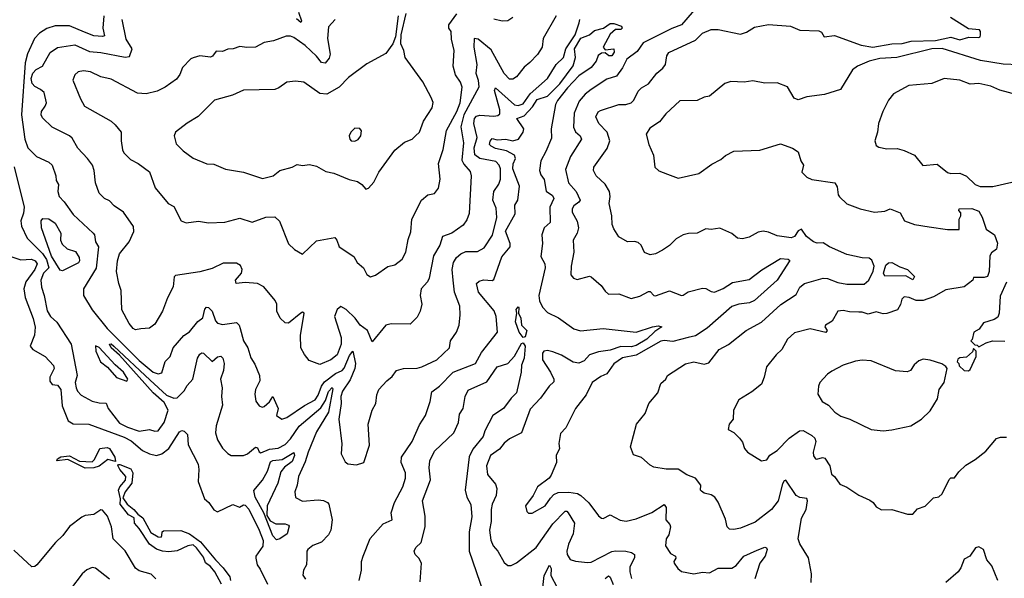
# Model space of a CAD drawing. Extents: x 1245432 to 1420865, y 606325 to 671314.
# Tile 346 of 382: x 1400088 to 1405752, y 626398 to 629613. Entities that reach past the tile are written whole.
import ezdxf

# ---------------------------------------------------------------- set-up
doc = ezdxf.new("R2010")
doc.units = 0

msp = doc.modelspace()

# ---------------------------------------------------------------- linework, layer by layer
at = {"layer": '0CON20XD'}
for points in [[(1403993.2, 629696.8), (1403895, 629583.3), (1403838.5, 629561.5), (1403675, 629480.7), (1403640, 629430), (1403580.9, 629385), (1403554.7, 629335.3), (1403521.1, 629288.9), (1403465, 629270.8), (1403375, 629211.8), (1403341.2, 629185), (1403306.4, 629145), (1403278.2, 629075), (1403273.3, 628995), (1403285, 628968.5), (1403311.2, 628945), (1403318.9, 628925), (1403255.4, 628825), (1403228.1, 628751.9), (1403243.9, 628673.9), (1403289.6, 628625), (1403311.2, 628575), (1403305, 628562.9), (1403275, 628541.9), (1403266.5, 628525), (1403266.7, 628505), (1403293.8, 628453.8), (1403302.8, 628415), (1403295.5, 628384.5), (1403272.3, 628345), (1403276.4, 628275), (1403260.5, 628195), (1403258.9, 628145), (1403274, 628125), (1403295, 628118.6), (1403365, 628136.2), (1403375, 628133.3), (1403433.2, 628083.2), (1403455, 628050), (1403475, 628034.4), (1403535, 628035.7), (1403605, 628008.6), (1403655, 628021.4), (1403705, 628048.6), (1403715, 628048), (1403735, 628025.8), (1403745, 628023.1), (1403825, 628052.1), (1403895, 628025.7), (1403905, 628027.1), (1403933.1, 628046.9), (1404015, 628068), (1404035, 628066.6), (1404065, 628049.1), (1404085, 628045.3), (1404135, 628066.2), (1404188.7, 628101.3), (1404285, 628117.8), (1404357.2, 628172.8), (1404465, 628238.1), (1404507.5, 628235), (1404518.1, 628228.1), (1404445, 628114.6), (1404315, 627998), (1404285.5, 627984.5), (1404225, 627976.2), (1404185, 627961.7), (1404042.2, 627837.8), (1403975, 627793.5), (1403933.3, 627783.3), (1403845, 627760.9), (1403795, 627766.1), (1403775, 627762.4), (1403635, 627681.6), (1403555, 627666.9), (1403505, 627633.1), (1403465, 627575.6), (1403430.3, 627559.7), (1403381.4, 627525), (1403346.7, 627455), (1403285.8, 627375), (1403229.5, 627265), (1403198.7, 627231.3), (1403188.5, 627175), (1403192.5, 627145), (1403174.4, 627105), (1403175.8, 627065), (1403145, 626991.2), (1403134, 626975), (1403066, 626925), (1403042.5, 626875), (1402997.1, 626815), (1403005, 626783.3), (1403015, 626774), (1403035, 626772.9), (1403110, 626815), (1403140.6, 626859.4), (1403160.3, 626879.7), (1403185, 626892.1), (1403246.4, 626893.6), (1403295.8, 626885.8), (1403315, 626875.5), (1403362.2, 626832.2), (1403418, 626758), (1403434.5, 626744.5), (1403445, 626741.9), (1403485, 626762.9), (1403542.4, 626732.4), (1403577.3, 626727.3), (1403635, 626740.5), (1403725, 626776.1), (1403795, 626823.3), (1403807.3, 626805), (1403804.6, 626735), (1403828.4, 626708.4), (1403831.2, 626695), (1403821.4, 626648.6), (1403806.9, 626625), (1403802.5, 626585), (1403830.9, 626540.9), (1403860, 626525), (1403862.5, 626515), (1403850, 626495), (1403853.3, 626485), (1403874.3, 626455), (1403895, 626437.8), (1403965, 626424.4), (1404015, 626434), (1404055, 626430), (1404105, 626456), (1404185, 626456.1), (1404208.7, 626471.3), (1404252.9, 626525), (1404329.5, 626560.5), (1404375, 626577.5), (1404384, 626574), (1404387.1, 626565), (1404375.5, 626525), (1404345.4, 626485), (1404316.7, 626395)], [(1400571.7, 629635), (1400567.1, 629565), (1400575, 629521.1), (1400565, 629516.8), (1400515, 629521), (1400461.2, 629541.2), (1400375, 629578.7), (1400291.4, 629578.6), (1400245, 629563.2), (1400202.7, 629535), (1400173.3, 629505), (1400133.1, 629416.9), (1400119.3, 629365), (1400098.8, 629065), (1400117.9, 628925), (1400134.8, 628874.8), (1400185.3, 628825.3), (1400255, 628793.5), (1400275.3, 628775.2), (1400295.6, 628715), (1400298.1, 628688.1), (1400311.9, 628665), (1400307.1, 628625), (1400315.5, 628595), (1400344.8, 628564.8), (1400395, 628492.9), (1400511.1, 628385), (1400517.8, 628375), (1400523.6, 628335), (1400540.8, 628305), (1400527.6, 628182.4), (1400455.5, 628065), (1400455.9, 628025), (1400505, 627943.3), (1400591.4, 627835), (1400775, 627652.5), (1400855, 627585.2), (1400885.4, 627574.6), (1400905, 627580), (1400923.9, 627646.1), (1400953.1, 627675), (1400970, 627725), (1401031.9, 627795), (1401065, 627816.9), (1401113.1, 627876.9), (1401142.3, 627897.7), (1401153.5, 627946.5), (1401161.7, 627958.3), (1401175, 627956.5), (1401195.5, 627935), (1401215, 627880), (1401225, 627867.5), (1401255, 627859.5), (1401335, 627869.5), (1401350.5, 627855), (1401355.5, 627835), (1401375.4, 627765), (1401399.5, 627725), (1401416.9, 627666.9), (1401441.2, 627631.2), (1401467.1, 627565), (1401469.2, 627535), (1401444.3, 627485), (1401441.5, 627458.5), (1401447, 627417), (1401465, 627390), (1401483.1, 627383.1), (1401495, 627387.1), (1401525.3, 627414.7), (1401545, 627444.2), (1401573.9, 627375), (1401565.8, 627335), (1401595, 627314.3), (1401625, 627323.5), (1401726.7, 627393.3), (1401787.1, 627425), (1401805, 627452.1), (1401824.8, 627505), (1401841.9, 627528.1), (1401903.8, 627576.2), (1401943.2, 627595), (1401955, 627606.8), (1401985, 627679.6), (1402005, 627705.8), (1402019.6, 627635), (1402016.5, 627605), (1401989.4, 627540.6), (1401944.1, 627475), (1401935.7, 627445), (1401936.3, 627403.7), (1401924.5, 627314.5), (1401941.7, 627171.7), (1401938, 627115), (1401959.5, 627069.5), (1401975, 627056.7), (1402025, 627052), (1402067.5, 627065), (1402100, 627165), (1402093.1, 627285), (1402115.6, 627365), (1402136.5, 627405), (1402143.1, 627455), (1402154.8, 627485.2), (1402199.2, 627535), (1402230.6, 627559.4), (1402256.2, 627595), (1402295, 627605.6), (1402375, 627607.9), (1402402, 627615), (1402488.1, 627655), (1402560, 627725), (1402565.8, 627765), (1402600.9, 627815), (1402615.5, 627854.5), (1402622.3, 627915), (1402619.2, 627965), (1402588.6, 628045), (1402580.8, 628115), (1402575.3, 628174.7), (1402584, 628215), (1402600.9, 628245), (1402625, 628266.4), (1402655, 628278.2), (1402720.9, 628279.1), (1402759.8, 628300.2), (1402807.1, 628372.9), (1402833.3, 628475), (1402828.8, 628528.8), (1402809.2, 628575), (1402815.4, 628624.6), (1402843.4, 628666.6), (1402853.1, 628695), (1402854.6, 628755), (1402846.8, 628776.8), (1402826.5, 628796.5), (1402733.9, 628813.9), (1402705.5, 628835.5), (1402701.8, 628875), (1402719.8, 628935), (1402700, 629015), (1402704, 629045), (1402715, 629057.1), (1402735, 629063.6), (1402815, 629057.1), (1402838.3, 629061.7), (1402849, 629071), (1402849.7, 629095), (1402819.4, 629205), (1402825, 629220.5), (1402933.6, 629123.6)], [(1401903.3, 629615), (1401865, 629572.5), (1401857.8, 629505), (1401874.7, 629415), (1401868.5, 629391.5), (1401845, 629362.1), (1401825, 629366.2), (1401795, 629404.1), (1401730.4, 629465), (1401665, 629511.5), (1401645, 629518.9), (1401621.3, 629518.7), (1401548, 629492), (1401495, 629481.9), (1401445, 629455.7), (1401395, 629452.5), (1401355, 629459.2), (1401315.5, 629444.5), (1401285, 629444.2), (1401255, 629430.8), (1401217.7, 629432.3), (1401197, 629403), (1401185, 629396.7), (1401125, 629404.2), (1401085, 629394), (1401071.9, 629388.1), (1401025, 629338.8), (1401008.3, 629298.3), (1400989.4, 629270.6), (1400924.7, 629225.3), (1400878.3, 629201.7), (1400815, 629185.5), (1400765, 629191.1), (1400615, 629270.5), (1400555, 629283.8), (1400495, 629313.9), (1400455, 629319.1), (1400425, 629312.5), (1400404.4, 629295), (1400393.3, 629265), (1400437.6, 629157.6), (1400461.4, 629115), (1400615, 629028.6), (1400637.8, 629007.8), (1400671.4, 628965), (1400671.4, 628915), (1400678.6, 628865), (1400687.4, 628847.4), (1400725, 628808.6), (1400770, 628785), (1400835, 628738), (1400866.9, 628645), (1400942.9, 628555), (1400975, 628537.1), (1401017.5, 628455), (1401045, 628443.3), (1401117, 628453), (1401175, 628443.3), (1401267.7, 628447.7), (1401355, 628470), (1401425, 628448.6), (1401503.2, 628476.8), (1401555, 628478), (1401582.7, 628452.7), (1401635, 628323.8), (1401669.7, 628289.7), (1401715, 628263.3), (1401795, 628341.2), (1401900, 628360), (1401912.9, 628345), (1401926.1, 628306.1), (1402009.5, 628249.5), (1402030, 628215), (1402065.6, 628185.6), (1402085, 628147.5), (1402105, 628133.3), (1402135, 628143.8), (1402205, 628192.5), (1402245, 628202), (1402287.5, 628235), (1402308.9, 628275), (1402322.4, 628347.6), (1402338.1, 628391.9), (1402344.5, 628465.5), (1402400, 628575), (1402435, 628606), (1402475, 628613.3), (1402496.5, 628643.5), (1402506.7, 628695), (1402497.7, 628785), (1402524.1, 628865.9), (1402542.8, 628975), (1402603, 629085), (1402622.5, 629135), (1402633.2, 629225), (1402623.8, 629253.8), (1402594.5, 629295), (1402581.1, 629345), (1402588, 629435), (1402571.3, 629501.3), (1402569.6, 629545), (1402556.8, 629565), (1402557.2, 629582.8), (1402602.4, 629647.6)], [(1402266, 629635), (1402250, 629515), (1402234.2, 629475), (1402195, 629418), (1402085, 629359.2), (1401979.8, 629280.2), (1401925.5, 629224.5), (1401855, 629184.3), (1401815, 629187.5), (1401722.7, 629252.7), (1401675, 629260), (1401625, 629254.3), (1401578.6, 629221.4), (1401555, 629212.2), (1401375, 629206.7), (1401311.7, 629178.3), (1401209.1, 629150.9), (1401114.6, 629055.4), (1401052.1, 629017.9), (1400983.3, 628965), (1400976.2, 628945), (1400988.8, 628898.8), (1401027.6, 628857.6), (1401085, 628815.8), (1401163.6, 628783.6), (1401205, 628780.8), (1401272.1, 628752.1), (1401375, 628735.7), (1401485, 628698.9), (1401546.2, 628715), (1401585, 628745.6), (1401655.7, 628764.3), (1401685, 628778.8), (1401715, 628773.8), (1401755, 628778.8), (1401795, 628769.2), (1401848.7, 628738.7), (1401895, 628729.5), (1401983.1, 628693.1), (1402031.2, 628681.2), (1402055.4, 628665.4), (1402078.3, 628638.3), (1402095, 628644.2), (1402125, 628677.5), (1402154.4, 628735), (1402245, 628862), (1402301.2, 628908.8), (1402345, 628926.2), (1402365.7, 628944.3)], [(1401680.7, 629620.7), (1401705, 629598.8), (1401710, 629605), (1401693.7, 629653.7)], [(1403173.8, 629635), (1403099.1, 629505), (1403093.6, 629455), (1403067, 629413), (1403023.3, 629366.7), (1402990.7, 629339.3), (1402945, 629284.4), (1402925, 629270.6), (1402905, 629271.1), (1402875, 629303.3), (1402799.2, 629439.2), (1402725, 629501.8), (1402702.5, 629505), (1402700.3, 629455), (1402717.7, 629355), (1402712.2, 629305), (1402725.2, 629265), (1402728.8, 629225), (1402642.1, 629065), (1402626.2, 628996.2), (1402640.6, 628905), (1402630.5, 628805), (1402641.9, 628781.9), (1402678.7, 628738.7), (1402685.4, 628715), (1402672.8, 628497.2), (1402659.5, 628460.5), (1402639.5, 628430.5), (1402574.7, 628385.3), (1402520, 628365), (1402505.3, 628315), (1402467.8, 628255), (1402442.5, 628125), (1402433.3, 628105), (1402396.5, 628065), (1402392, 628025), (1402400.6, 627975), (1402392.5, 627935), (1402375, 627902), (1402335, 627861.2), (1402225, 627863.1), (1402195, 627855.7), (1402115, 627760), (1402088.1, 627825), (1402045.7, 627855.7), (1402017.7, 627895), (1401965, 627945.5), (1401935, 627962), (1401914.3, 627945.7), (1401899.6, 627905), (1401937.1, 627785), (1401937.6, 627745), (1401914.5, 627685), (1401877.1, 627655), (1401815, 627629.4), (1401752.7, 627652.7), (1401725.8, 627685.8)], [(1402365.7, 628944.3), (1402387.5, 628965), (1402411.1, 629028.9), (1402460, 629105), (1402465.6, 629135.6), (1402455.7, 629165), (1402407.1, 629255), (1402306, 629395), (1402298, 629435), (1402280, 629475), (1402283.1, 629526.9), (1402311.8, 629648.2)], [(1402815, 629617.1), (1402864.2, 629605.8), (1402895, 629608), (1402925, 629627.5)], [(1401725.8, 627685.8), (1401705.7, 627725), (1401703.2, 627795), (1401724.4, 627924.4), (1401715, 627929.4), (1401705, 627924.5), (1401635, 627866.7), (1401615, 627868.1), (1401587.1, 627895), (1401567.1, 627935), (1401566.7, 627975), (1401557.3, 627997.3), (1401492.9, 628075), (1401455, 628094.4), (1401385, 628101.4), (1401332.5, 628095), (1401328.8, 628115), (1401363.1, 628155), (1401367.5, 628175), (1401358.1, 628198.1), (1401335, 628211.8), (1401258.3, 628211.7), (1401195, 628180.9), (1401125, 628162.9), (1400985, 628140), (1400977.3, 628132.7), (1400971.1, 628075), (1400937.6, 628012.4), (1400908.9, 627935), (1400865, 627860), (1400835, 627837.5), (1400785, 627834), (1400755, 627828.6), (1400740, 627835), (1400717.1, 627865), (1400675, 627943.3), (1400671.9, 628055), (1400657.8, 628095), (1400645.7, 628164.3), (1400650, 628225), (1400662.7, 628265), (1400717.3, 628335), (1400744.4, 628395), (1400742.5, 628422.5), (1400685, 628505.8), (1400631.3, 628541.3), (1400605, 628570.8), (1400575, 628584.3), (1400545.6, 628615), (1400523.5, 628675), (1400516.9, 628745), (1400507.5, 628775), (1400478.6, 628815), (1400423.1, 628873.1), (1400390.4, 628930.4), (1400375, 628945.4), (1400275.3, 628995.3), (1400219.2, 629049.2), (1400211.5, 629065), (1400212.9, 629085), (1400235, 629115.6), (1400241.4, 629135), (1400228.2, 629195), (1400207.7, 629212.3), (1400175, 629228.5), (1400160, 629245), (1400154.8, 629275), (1400163.6, 629305), (1400182.8, 629327.2), (1400218.6, 629345), (1400262.5, 629425), (1400305, 629452.9), (1400405, 629468.4), (1400490.4, 629430.4), (1400555, 629425.2), (1400695, 629396.9), (1400718.9, 629401.1), (1400734.2, 629445), (1400700.9, 629500.9), (1400677.3, 629615)], [(1403151.1, 629198.9), (1403195.9, 629244.1), (1403271.7, 629348.3), (1403285.3, 629395), (1403279.3, 629445), (1403315, 629506.1), (1403365, 629525.9), (1403395, 629550.3), (1403445.3, 629564.8), (1403485, 629591.3), (1403505, 629591), (1403550, 629575), (1403553.3, 629565), (1403545, 629556.7), (1403515, 629556), (1403485, 629530), (1403443.3, 629455), (1403455, 629440), (1403505.8, 629445.8), (1403507.1, 629427.1), (1403495, 629406), (1403477.5, 629405), (1403455, 629422.5), (1403435, 629420), (1403415, 629406.2), (1403403.8, 629375), (1403375, 629338), (1403305, 629289.7), (1403238.9, 629221.1), (1403181.1, 629148.9), (1403169.3, 629125), (1403144.3, 628985), (1403147.8, 628932.2), (1403113.6, 628855), (1403085, 628800.8), (1403078.7, 628745), (1403085, 628721.2), (1403105, 628693.8), (1403115.6, 628625.6), (1403152.2, 628602.2), (1403159.7, 628585), (1403137, 628535), (1403139.1, 628445), (1403105.5, 628415), (1403091.2, 628375), (1403095.4, 628324.6), (1403085, 628250), (1403107.9, 628207.9), (1403110, 628185), (1403074.7, 628025), (1403077.8, 627995), (1403095, 627958.1), (1403125, 627928.2), (1403187, 627897), (1403275, 627834.4), (1403313.1, 627823.1), (1403445, 627836.2), (1403635, 627815.5), (1403728.8, 627845), (1403761.3, 627851.3), (1403781.2, 627845), (1403741.1, 627818.9), (1403695, 627773.8), (1403635, 627737.7), (1403605, 627731.2), (1403545, 627732.2), (1403485, 627710.4), (1403418.3, 627701.7), (1403366.2, 627683.8), (1403335, 627650.7), (1403305, 627636.8), (1403271.8, 627641.8), (1403205, 627681.8), (1403155, 627702.5), (1403125, 627708.9), (1403103.3, 627705), (1403095.6, 627694.4), (1403096.2, 627655), (1403142.1, 627585), (1403161.1, 627545), (1403160.6, 627529.4), (1403133.1, 627505), (1403083.1, 627435), (1403025, 627372.5), (1402975, 627236.2), (1402905, 627201.9), (1402875, 627176.9), (1402848.3, 627141.7), (1402795.6, 627105), (1402773.8, 627045), (1402778.5, 626995), (1402825, 626939.2), (1402831.8, 626915), (1402829.2, 626875), (1402805.3, 626824.7), (1402799.6, 626795), (1402800, 626725), (1402790.9, 626675), (1402797.6, 626617.6), (1402810.9, 626585), (1402838.6, 626555), (1402875, 626490), (1402895, 626472.5), (1402915, 626472.9), (1402945, 626486.9), (1403058.2, 626575), (1403155, 626711.8), (1403225, 626784.7), (1403235, 626784.1), (1403243.2, 626775), (1403279.2, 626715), (1403270.9, 626655), (1403244.7, 626595.3), (1403234.7, 626555), (1403237.3, 626535), (1403255, 626507.1), (1403285, 626496.7), (1403355, 626488.6), (1403375, 626491.9), (1403495, 626553.4), (1403515, 626556.5), (1403575, 626553.9), (1403607.1, 626547.1), (1403625.3, 626535), (1403625, 626516.9), (1403597.1, 626465), (1403597.1, 626435), (1403607, 626397)], [(1402933.6, 629123.6), (1402955, 629119.2), (1402985, 629129.7), (1403023.5, 629186.5), (1403123.6, 629275), (1403174.2, 629355.8), (1403215.8, 629395), (1403228.9, 629445), (1403283.1, 629525), (1403307.1, 629595), (1403309.3, 629615)], [(1404640.8, 626375), (1404642.2, 626425), (1404625.4, 626515.4), (1404575, 626596.2), (1404566.5, 626625), (1404584.6, 626745), (1404611.2, 626795), (1404620.4, 626845), (1404615, 626857.1), (1404575, 626862.7), (1404555, 626874.5), (1404495, 626962.5), (1404485, 626960), (1404475, 626941.2), (1404451.8, 626845), (1404412.5, 626795), (1404319.1, 626720.9), (1404235, 626687.5), (1404195, 626679.2), (1404170.5, 626680.5), (1404156.7, 626695), (1404147.7, 626737.7), (1404106.3, 626836.3), (1404085.8, 626865), (1404065, 626879.4), (1404025, 626888.6), (1404009.7, 626899.7), (1404003.8, 626905), (1404006.7, 626935), (1403975.4, 626975.4), (1403925, 626993.6), (1403875, 627025.6), (1403806.4, 627026.4), (1403735, 627038), (1403715, 627048.8), (1403664.2, 627094.2), (1403618.3, 627108.3), (1403601.2, 627155), (1403636.7, 627285), (1403685, 627347.5), (1403706.2, 627405), (1403758, 627465), (1403775, 627518.8), (1403804, 627545), (1403815, 627566), (1403917.6, 627632.4), (1403965.5, 627644.5), (1404025, 627630), (1404052.4, 627637.6), (1404111.4, 627715), (1404165, 627744.3), (1404267.5, 627825), (1404355, 627872.1), (1404466.4, 627973.6), (1404555, 628032.2), (1404575.4, 628074.6), (1404603.1, 628095), (1404708.8, 628125), (1404735, 628124.2), (1404795, 628101.1), (1404845, 628091.3), (1404945, 628091.9), (1404971.7, 628115), (1404998.1, 628165), (1405003.5, 628195), (1404989.8, 628229.8), (1404975, 628241.2), (1404935, 628242.9), (1404845, 628261.1), (1404746.2, 628305), (1404708.9, 628328.9), (1404675, 628327.9), (1404655, 628334), (1404612.9, 628365), (1404585, 628407.5), (1404565, 628397.5), (1404544, 628366), (1404525, 628358.5), (1404445, 628369.2), (1404395, 628391.1), (1404365, 628396.7), (1404335, 628390), (1404285, 628361.4), (1404245, 628351.2), (1404216.1, 628356.1), (1404185, 628383.3), (1404115, 628413.3), (1404065, 628405.8), (1404035, 628410), (1403984.5, 628385.5), (1403935, 628383.1), (1403905, 628374.5), (1403865, 628352), (1403825, 628313.9), (1403785, 628287.2), (1403745, 628265.4), (1403715, 628259.6), (1403682.7, 628272.7), (1403663.1, 628315), (1403645, 628330.5), (1403625, 628336.9), (1403585, 628334.4), (1403535, 628364.4), (1403505, 628408.8), (1403495.6, 628435), (1403493.3, 628485), (1403479.1, 628555), (1403485.3, 628595), (1403481.6, 628625), (1403455.8, 628665.8), (1403404.3, 628715), (1403388.6, 628745), (1403391.4, 628765), (1403468.2, 628871.8), (1403482.3, 628915), (1403466.8, 628965), (1403419.6, 629015), (1403402.5, 629055), (1403415, 629081.9), (1403429.1, 629090.9), (1403534.7, 629125.3), (1403575, 629124.5), (1403605.9, 629134.1), (1403620.7, 629149.3), (1403645, 629201.4), (1403665, 629220), (1403705, 629243.1), (1403753.3, 629305), (1403786.9, 629335), (1403801.9, 629355), (1403810, 629405), (1403822, 629425), (1403974.7, 629495.3), (1404015, 629535.6), (1404065, 629555.8), (1404105.7, 629555.7), (1404235, 629530), (1404268.3, 629541.7), (1404315, 629570.6), (1404395, 629586.2), (1404522.5, 629575), (1404575, 629552.2), (1404685, 629548.1), (1404700.4, 629540.4), (1404715, 629514.5), (1404775, 629521.3), (1404927.4, 629467.4), (1404995, 629455.9), (1405105, 629474.5), (1405163.7, 629476.3), (1405215, 629490), (1405355, 629494.3), (1405445, 629513.3), (1405495, 629496.6), (1405548.1, 629511.9), (1405605, 629511.2), (1405612.5, 629515), (1405614.4, 629525), (1405615.4, 629545), (1405609.2, 629555), (1405545, 629560), (1405441.5, 629625)], [(1405835, 629352.7), (1405745, 629357.1), (1405615, 629377.5), (1405395, 629446.9), (1405335, 629444.8), (1405133.8, 629396.2), (1405035, 629389.1), (1404975, 629374.5), (1404906.7, 629345), (1404878, 629325), (1404809.1, 629210.9), (1404717.1, 629182.9), (1404615, 629169.4), (1404565, 629152), (1404542.1, 629162.1), (1404505, 629227.5), (1404445, 629250), (1404375, 629247.5), (1404305, 629260.6), (1404255, 629254), (1404177.7, 629257.7), (1404145, 629246.7), (1404055, 629172.9), (1404025, 629167.1), (1403985, 629147.8), (1403885, 629145.7), (1403805, 629070.6), (1403767.5, 629025), (1403712, 628988), (1403690.8, 628955), (1403707.5, 628895), (1403734.2, 628834.2), (1403742, 628765), (1403765, 628742.5), (1403815, 628724.2), (1403875, 628702), (1403995, 628728), (1404068.8, 628781.2), (1404121.4, 628808.6), (1404147.9, 628832.1), (1404195, 628855.8), (1404345, 628863.1), (1404465, 628898), (1404533.9, 628873.9), (1404565, 628852.5), (1404581.2, 628801.2), (1404596.7, 628775), (1404586.7, 628735), (1404615, 628706.7), (1404644.1, 628694.1), (1404776.7, 628675), (1404790.3, 628650.3), (1404795.9, 628605.9), (1404803, 628593), (1404845, 628554), (1404922.5, 628525), (1405005, 628505.8), (1405065, 628512), (1405095, 628524.2), (1405151.7, 628501.7), (1405176.9, 628455), (1405235, 628435.2), (1405318.8, 628421.2), (1405424, 628406), (1405492.5, 628405), (1405492.5, 628465), (1405502.5, 628485), (1405501.7, 628501.7), (1405490, 628515), (1405492.5, 628525), (1405564, 628526), (1405605, 628511.8), (1405625, 628476.7), (1405646.9, 628406.9), (1405695, 628374.4), (1405712.3, 628327.7), (1405706.6, 628293.4), (1405677.9, 628272.1), (1405669.2, 628255), (1405665, 628163.3), (1405655, 628135.5), (1405635, 628129.1), (1405575, 628130), (1405570, 628115), (1405520, 628075), (1405415, 628057.7), (1405345, 628018.4), (1405285, 627996.5), (1405245, 627996.4), (1405205, 628014.7), (1405175, 628018.7), (1405162.2, 628005), (1405155, 627973.3), (1405137.5, 627942.5), (1405075, 627921.5), (1405055, 627919.5), (1405015, 627931.8), (1404967.9, 627917.9), (1404935, 627930.6), (1404915, 627930.8)], [(1405825, 629180), (1405725, 629207.3), (1405675, 629231.2), (1405605, 629245.6), (1405555, 629241.4), (1405495, 629264.2), (1405405, 629274.3), (1405335, 629245.7), (1405203.3, 629235), (1405115, 629185.8), (1405085, 629150), (1405052, 629085), (1405027.5, 629015), (1405022, 628965), (1405006, 628915), (1405015, 628888.8), (1405029.5, 628879.5), (1405075, 628870), (1405135, 628871.1), (1405175, 628860), (1405235, 628832.5), (1405283.5, 628773.5), (1405365, 628782.5), (1405425, 628734.3), (1405445, 628728), (1405495, 628730.8), (1405533.4, 628713.4), (1405583.8, 628665), (1405613.3, 628653.3), (1405685, 628653.1), (1405795, 628678.6)], [(1402040.4, 626385), (1402053.5, 626445), (1402054.3, 626495), (1402063.5, 626525), (1402103.4, 626626.6), (1402178.9, 626711.1), (1402230, 626735), (1402224.4, 626775), (1402244.5, 626835), (1402291.2, 626925), (1402308.2, 626975), (1402307.1, 627005), (1402282.3, 627065), (1402284.5, 627095), (1402345.8, 627185), (1402387.6, 627282.4), (1402421.4, 627335), (1402448.9, 627415), (1402459.5, 627470.5), (1402502.9, 627505), (1402581.8, 627585), (1402709.4, 627635), (1402745, 627698.1), (1402835.9, 627815), (1402828.3, 627905), (1402817.2, 627937.2), (1402726.9, 628045), (1402716.2, 628095), (1402730.9, 628109.1), (1402755, 628115.6), (1402805, 628112.2), (1402815, 628118.6), (1402862.3, 628247.7), (1402908.7, 628305), (1402909.2, 628325), (1402883.3, 628396.7), (1402937.6, 628495), (1402936.5, 628545), (1402952.9, 628575), (1402962.9, 628655), (1402923.9, 628755), (1402926.7, 628783.3), (1402940, 628815), (1402935, 628833.2), (1402888.8, 628858.8), (1402825, 628872.5), (1402800, 628885), (1402790.4, 628895), (1402795, 628914.2), (1402805, 628929.6), (1402835, 628921.1), (1402885, 628925.2), (1402925, 628915.8), (1402957.5, 628925), (1402983.4, 628966.6), (1402987.5, 628985), (1402948.6, 629045), (1402989.7, 629060.3), (1403037.7, 629112.3), (1403065, 629154.3), (1403125, 629173.5), (1403151.1, 629198.9)], [(1402015, 628913.3), (1402035.7, 628924.3), (1402050, 628945), (1402053.9, 628973.9), (1402045, 628986), (1402015, 628989.2), (1401992, 628965), (1401984, 628945), (1401986.7, 628925), (1401995, 628916.7), (1402015, 628913.3)], [(1400055.9, 628765.9), (1400113.7, 628535), (1400110.3, 628499.7), (1400094.7, 628455), (1400098.9, 628425), (1400130.5, 628355), (1400218.4, 628268.4), (1400242.6, 628232.6), (1400255.7, 628184.3), (1400224.4, 628155), (1400210.2, 628115), (1400213.3, 628073.3), (1400229.7, 628025), (1400246.8, 627936.8), (1400265, 627905.5), (1400301.7, 627871.7), (1400383.2, 627745), (1400417.8, 627565), (1400407.8, 627525), (1400412.5, 627495), (1400421.5, 627475), (1400442.5, 627452.5), (1400505, 627418.5), (1400545, 627407.5), (1400585, 627405.6), (1400597.5, 627375), (1400661.9, 627291.9), (1400707.8, 627267.8), (1400775, 627245.2), (1400835, 627255.4), (1400865, 627244.5), (1400885, 627247.5), (1400918.9, 627295), (1400942.9, 627365), (1400919.5, 627409.5), (1400855, 627465.3), (1400661.9, 627681.9), (1400615, 627724.6), (1400604.1, 627745.9), (1400615, 627747.1), (1400630, 627735), (1400838, 627538), (1400932.6, 627452.6), (1400975, 627435.3), (1400992.9, 627437.1), (1401035, 627477.5), (1401051.8, 627508.2), (1401084.2, 627545), (1401111.4, 627665), (1401125, 627689.1), (1401135, 627696), (1401145, 627693.1), (1401195, 627645.4), (1401225, 627672.7), (1401245, 627677.5), (1401257.1, 627665), (1401264.8, 627634.8), (1401259.4, 627595), (1401243, 627545), (1401252.1, 627495), (1401249.2, 627445), (1401255.3, 627395), (1401218.2, 627275), (1401214.6, 627235), (1401225.4, 627195), (1401255, 627147.7), (1401285, 627116.2), (1401305, 627105.5), (1401375, 627105.5), (1401398.6, 627115), (1401445, 627153.1), (1401455, 627149.2), (1401465, 627127.1), (1401475, 627120.4), (1401525, 627141.1), (1401575, 627147.7), (1401615, 627167.6), (1401645, 627200.5), (1401696.3, 627273.7), (1401821, 627379), (1401847.7, 627422.3), (1401865, 627473.5), (1401885, 627496.1), (1401888.3, 627488.3), (1401864.4, 627355), (1401795, 627241.8), (1401746.7, 627125), (1401731, 627069), (1401692.5, 626985), (1401684.6, 626935), (1401670, 626895), (1401675, 626864), (1401715, 626841.5), (1401805, 626849.5), (1401835, 626845.5), (1401858, 626835), (1401865.6, 626825), (1401885.5, 626735), (1401876.9, 626675), (1401865, 626648), (1401825, 626606), (1401775, 626587.1), (1401746.2, 626565), (1401740, 626555), (1401740, 626515), (1401738, 626475), (1401720, 626445), (1401716.4, 626416.4), (1401732.7, 626392.7)], [(1400335, 628167.7), (1400320.8, 628170.8), (1400271.5, 628251.5), (1400212.8, 628415), (1400211.8, 628455), (1400221.4, 628468.6), (1400255, 628467.3), (1400292.5, 628442.5), (1400325.4, 628385), (1400323.5, 628345), (1400331.8, 628321.8), (1400361.8, 628295), (1400409.6, 628279.6), (1400429.7, 628245), (1400432.1, 628225), (1400425.7, 628214.3), (1400345, 628173), (1400335, 628167.7)], [(1400025, 628254.8), (1400095, 628231.6), (1400155, 628235.3), (1400176.9, 628225), (1400188.3, 628208.3), (1400175.2, 628175), (1400122.5, 628105), (1400111.3, 628065), (1400120.4, 628015), (1400165, 627894.4), (1400177.1, 627842.9), (1400172.6, 627797.4), (1400147.9, 627735), (1400162.9, 627715), (1400235.5, 627675.5), (1400282.2, 627622.2), (1400286.8, 627605), (1400261.7, 627555), (1400261.9, 627531.9), (1400275, 627514.2), (1400305, 627510), (1400324.4, 627484.4), (1400331.7, 627391.7), (1400366.7, 627305), (1400395, 627287.5), (1400485, 627285.3), (1400689.7, 627209.7), (1400729.2, 627189.2), (1400795, 627134.2), (1400835, 627113.9), (1400875, 627104.7), (1400905.9, 627114.1), (1400945, 627144.6), (1401008.2, 627241.8), (1401021.2, 627248.8), (1401035, 627246), (1401053.2, 627225), (1401057.1, 627167.1), (1401115.3, 627055.3), (1401119.3, 627025), (1401114.6, 626954.6), (1401152, 626855), (1401175.5, 626835.5), (1401205, 626792), (1401225, 626781.4), (1401315, 626824), (1401351.7, 626808.3), (1401375, 626821.5), (1401385, 626818.7), (1401405.3, 626795.3), (1401466, 626676), (1401489, 626615), (1401486.2, 626583.8), (1401446.2, 626525), (1401446, 626514), (1401453.3, 626475), (1401471.4, 626451.4), (1401512.8, 626365)], [(1405225, 628116.9), (1405185, 628138.6), (1405065, 628138), (1405056.7, 628155), (1405069.3, 628200.7), (1405085, 628214.7), (1405105, 628215.3), (1405150.6, 628190.6), (1405195.4, 628175.4), (1405234.4, 628135), (1405225, 628116.9)], [(1405765, 628102), (1405727.2, 628022.8), (1405721.4, 627925), (1405715, 627901.2), (1405693.2, 627886.8), (1405631.8, 627868.2), (1405607, 627833), (1405576.7, 627815), (1405567, 627773), (1405560, 627765), (1405581.7, 627741.7), (1405595, 627740), (1405605, 627730), (1405646.4, 627753.6), (1405684.3, 627765.7), (1405755, 627763.1)], [(1402985, 627783.8), (1402961.7, 627815), (1402940.4, 627875), (1402947.5, 627925), (1402943.6, 627945), (1402955, 627961.2), (1402960, 627955), (1402957.1, 627925), (1402971.1, 627895), (1402974.3, 627855), (1403005.4, 627825), (1402995, 627788), (1402985, 627783.8)], [(1404915, 627930.8), (1404862, 627932), (1404825, 627940), (1404795, 627936.2), (1404761.7, 627878.3), (1404722.5, 627855), (1404720, 627845), (1404732.5, 627825), (1404725, 627813.3), (1404635, 627834.2), (1404545, 627811.4), (1404505, 627774), (1404472.5, 627715), (1404440, 627685), (1404382.9, 627615), (1404370.8, 627555), (1404354.1, 627515.9), (1404298.7, 627471.3), (1404225, 627426), (1404193.6, 627366.4), (1404192, 627315), (1404168.8, 627285), (1404163.8, 627255), (1404195, 627237.5), (1404228.8, 627205), (1404245, 627182.5), (1404256.7, 627145), (1404275, 627123.3), (1404354.3, 627074.3), (1404385, 627080.8), (1404403.4, 627106.6), (1404445, 627133.8), (1404514.3, 627205.7), (1404573.7, 627246.3), (1404595, 627248.2), (1404645, 627220.4), (1404661.5, 627205), (1404668.2, 627185), (1404652.5, 627125), (1404655, 627103.3), (1404665, 627086.7), (1404673.9, 627083.9), (1404705, 627094.4), (1404718.9, 627088.9), (1404747.9, 627045), (1404757.8, 626997.8), (1404775, 626983.3), (1404805, 626940), (1404845, 626922), (1404915, 626876), (1404978.3, 626848.3), (1404996.7, 626835), (1405015, 626810), (1405045, 626793.3), (1405105, 626793.8), (1405195, 626766.7), (1405225, 626767.5), (1405252.7, 626797.3), (1405297.3, 626812.7), (1405345, 626861.2), (1405375, 626866.7), (1405393.3, 626885), (1405435, 626966.7), (1405445, 626976.2), (1405465, 626976.7), (1405489.4, 627010.6), (1405530.9, 627049.1), (1405585, 627082.2), (1405645, 627130), (1405707.1, 627202.9), (1405730, 627210), (1405765, 627210.6)], [(1400705, 627532.5), (1400710.6, 627545), (1400685, 627585.2), (1400637.5, 627627.5), (1400545, 627727.3), (1400524.5, 627735.5), (1400526.9, 627705), (1400553.1, 627645), (1400592.9, 627612.9), (1400645, 627553.1), (1400705, 627532.5)], [(1402392.4, 626377.6), (1402399.6, 626485), (1402384.5, 626515), (1402362.2, 626535), (1402356.2, 626555), (1402366.2, 626575), (1402397.4, 626605), (1402420, 626695), (1402420.9, 626755), (1402404.3, 626845), (1402451.1, 626965), (1402443.9, 627033.9), (1402446.5, 627075), (1402475, 627130.2), (1402585, 627235.7), (1402611.4, 627295), (1402617.9, 627342.1), (1402638.2, 627375), (1402650, 627445), (1402668.3, 627481.7), (1402775, 627529.4), (1402835, 627614.4), (1402895, 627635.4), (1402935, 627676.9), (1402975, 627749.4), (1402985, 627754.2), (1402994.7, 627734.7), (1402989.8, 627665), (1402975.2, 627625), (1402972.2, 627585), (1402945.1, 627464.9), (1402914.2, 627435.8), (1402871.8, 627375), (1402810, 627335), (1402763.7, 627246.4), (1402754, 627215), (1402695, 627140.9), (1402672.8, 627097.2), (1402651.1, 626905), (1402659.7, 626865), (1402683.2, 626823.2), (1402688.2, 626751.8), (1402673.5, 626665), (1402673.3, 626555), (1402755.5, 626315)], [(1405545, 627592.5), (1405555, 627600), (1405590, 627675), (1405590, 627705), (1405575, 627720), (1405568.3, 627701.7), (1405535, 627670), (1405495, 627667.5), (1405485, 627660), (1405480, 627645), (1405490, 627635), (1405491.7, 627621.7), (1405520, 627595), (1405545, 627592.5)], [(1405055, 627247.5), (1405105, 627252), (1405214.1, 627275.9), (1405275.8, 627314.2), (1405325, 627361.2), (1405368, 627432), (1405377.5, 627485), (1405405.7, 627525), (1405423.3, 627605), (1405415, 627617.5), (1405391.7, 627631.7), (1405325, 627654.4), (1405285, 627658.6), (1405260.9, 627649.1), (1405233.5, 627626.5), (1405212, 627595), (1405193, 627587), (1405125, 627592), (1404985, 627649.5), (1404935, 627653.3), (1404895, 627648.1), (1404825, 627624.3), (1404759.1, 627590.9), (1404735, 627573.8), (1404691.2, 627525), (1404682, 627505), (1404678.3, 627458.3), (1404703.3, 627415), (1404740, 627395), (1404777.5, 627355), (1404811.5, 627331.5), (1404863.8, 627315), (1404985.5, 627255.5), (1405055, 627247.5)], [(1400465, 627031.7), (1400365, 627081.6), (1400301.2, 627075), (1400305.6, 627085), (1400325, 627096.6), (1400375, 627103.9), (1400432.8, 627072.8), (1400505, 627068.1), (1400518.4, 627081.6), (1400549.7, 627145), (1400591.8, 627151.8), (1400605, 627144.7), (1400635.8, 627095), (1400639.1, 627070.9), (1400595, 627082), (1400546.1, 627043.9), (1400515, 627034), (1400465, 627031.7)], [(1401565, 626619.6), (1401545, 626642.7), (1401492.3, 626775), (1401441.9, 626865), (1401435, 626903.3), (1401485, 626962.9), (1401512.5, 627015), (1401531.4, 627068.6), (1401545, 627075.5), (1401598.7, 627081.3), (1401665, 627121.4), (1401667.8, 627105), (1401655, 627071.4), (1401611.7, 627038.3), (1401589.7, 627010.3), (1401573, 626945), (1401511.6, 626815), (1401509.1, 626759.1), (1401529.5, 626729.5), (1401561.5, 626711.5), (1401615, 626711.2), (1401634.3, 626705), (1401638, 626698), (1401626.5, 626655), (1401585, 626624.6), (1401565, 626619.6)], [(1401248.3, 626365), (1401210.3, 626435), (1401185, 626466.2), (1401157.4, 626487.4), (1401145, 626520), (1401105, 626573.9), (1401085, 626590), (1401054.4, 626585), (1400993.3, 626556.7), (1400945, 626551.2), (1400909.2, 626555), (1400875, 626566.6), (1400834, 626594), (1400775.6, 626685.6), (1400748.1, 626715), (1400746.1, 626746.1), (1400714.3, 626764.3), (1400666.8, 626825), (1400667.1, 626855), (1400656.2, 626905), (1400664.2, 626925), (1400696, 626964), (1400699.4, 626985), (1400664.5, 627024.5), (1400652.9, 627047.1), (1400655.8, 627054.2), (1400665, 627053.8), (1400727.5, 627027.5), (1400738.9, 627005), (1400733.2, 626945), (1400694.2, 626895), (1400681.4, 626861.4), (1400705.4, 626825), (1400745, 626794.7), (1400766.7, 626766.7), (1400796.6, 626746.6), (1400842.3, 626662.3), (1400885, 626636.2), (1400902.5, 626635), (1400905.7, 626645), (1400907.5, 626665), (1400915, 626671.4), (1401015, 626673.3), (1401065, 626655.2), (1401128.5, 626608.5), (1401214, 626504), (1401259.3, 626459.3), (1401296.7, 626406.7), (1401300, 626385)], [(1400870.8, 626395), (1400845, 626422.9), (1400775, 626441.1), (1400755, 626457.1), (1400695, 626555.6), (1400625.7, 626625.7), (1400615.4, 626695), (1400592.5, 626755), (1400565, 626790.8), (1400555, 626792), (1400515, 626765.6), (1400465, 626760), (1400445, 626750), (1400375, 626696.5), (1400336.1, 626643.9), (1400294.5, 626605), (1400187.3, 626475), (1400175, 626465.6), (1400157.5, 626465), (1400055, 626559.5)], [(1405714.7, 626385), (1405680, 626470), (1405651.9, 626505), (1405632, 626565), (1405605, 626580), (1405586, 626574), (1405552.5, 626525), (1405520.9, 626509.1), (1405501.7, 626458.3), (1405485.8, 626435), (1405415.7, 626375)], [(1400603.9, 626393.9), (1400525, 626455.7), (1400505, 626460), (1400473.8, 626446.2), (1400447.5, 626425), (1400380, 626335)], [(1403097.1, 626345), (1403105.3, 626415), (1403135, 626474), (1403144.4, 626455), (1403143.4, 626415), (1403179.1, 626345)], [(1403455, 626396.9), (1403475, 626412.9), (1403485, 626404), (1403502.7, 626362.7)]]:
    msp.add_lwpolyline(points, dxfattribs=at)

doc.saveas('drawing.dxf')
